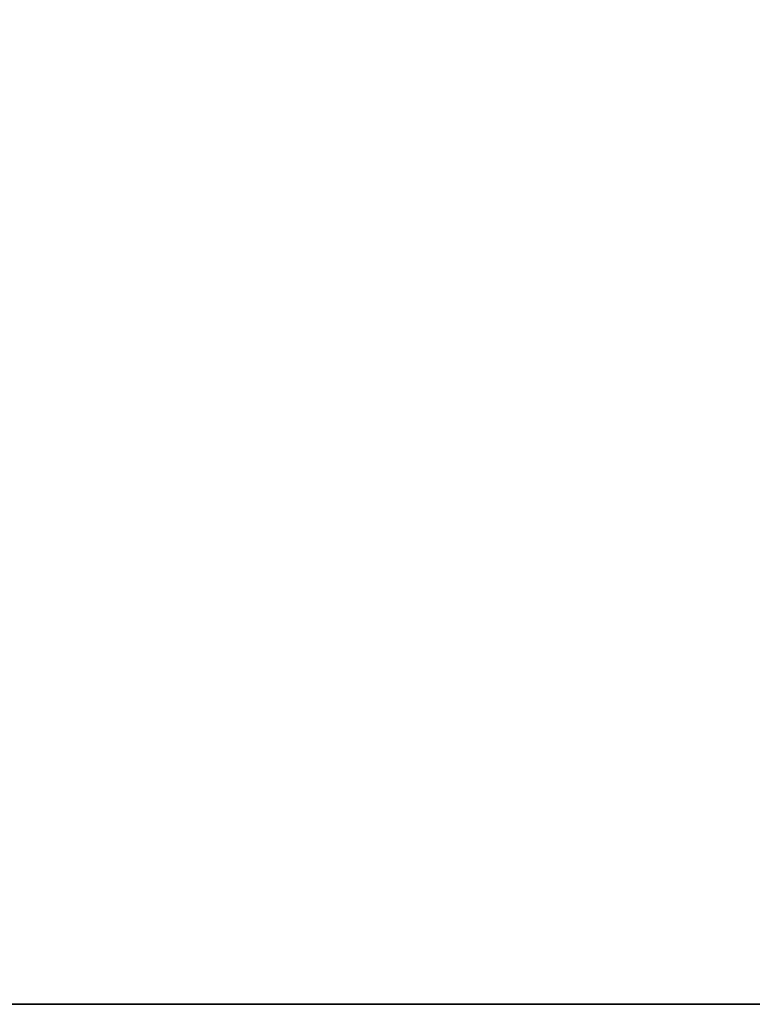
# Model space of a CAD drawing. Header units: millimetres. Extents: x -493 to 6693, y -115 to 135.
# Tile 319 of 656: x 1048 to 1093, y -15 to 46. Entities that reach past the tile are written whole.
import ezdxf

# ---------------------------------------------------------------- set-up
doc = ezdxf.new("R2010")
doc.units = ezdxf.units.MM
doc.layers.add('151', color=7, linetype='Continuous', true_color=0xffffff)

# ---------------------------------------------------------------- blocks, each defined once
blk = doc.blocks.new('UG_SURFACE_002')
at = {"layer": '151', "color": 252, "linetype": 'Continuous', "lineweight": 35}
for points in [[(957.5, -15, -7.75), (957.5, 125, -7.75), (1107.5, 125, -7.75), (1107.5, -15, -7.75)], [(2042.5, -15, 2200.25), (2042.5, 125, 2200.25), (957.5, 125, 2200.25), (957.5, -15, 2200.25)], [(2042.5, -15, 2200.25), (957.5, -15, 2200.25), (1107.5, -15, 2050.25), (1892.5, -15, 2050.25)], [(957.5, -15, 2200.25), (957.5, -15, -7.75), (1107.5, -15, -7.75), (1107.5, -15, 2050.25)]]:
    blk.add_3dface(points, dxfattribs=at)

msp = doc.modelspace()

# ---------------------------------------------------------------- linework, layer by layer
at = {"layer": '151', "color": 253, "linetype": 'Continuous', "lineweight": -3}
for p, q in [((957.5, -15, 2200.25), (2042.5, -15, 2200.25)), ((957.5, -15, -7.75), (1107.5, -15, -7.75))]:
    msp.add_line(p, q, dxfattribs=at)

# ---------------------------------------------------------------- block references
msp.add_blockref('UG_SURFACE_002', (0, 0), dxfattribs=at)

doc.saveas('drawing.dxf')
